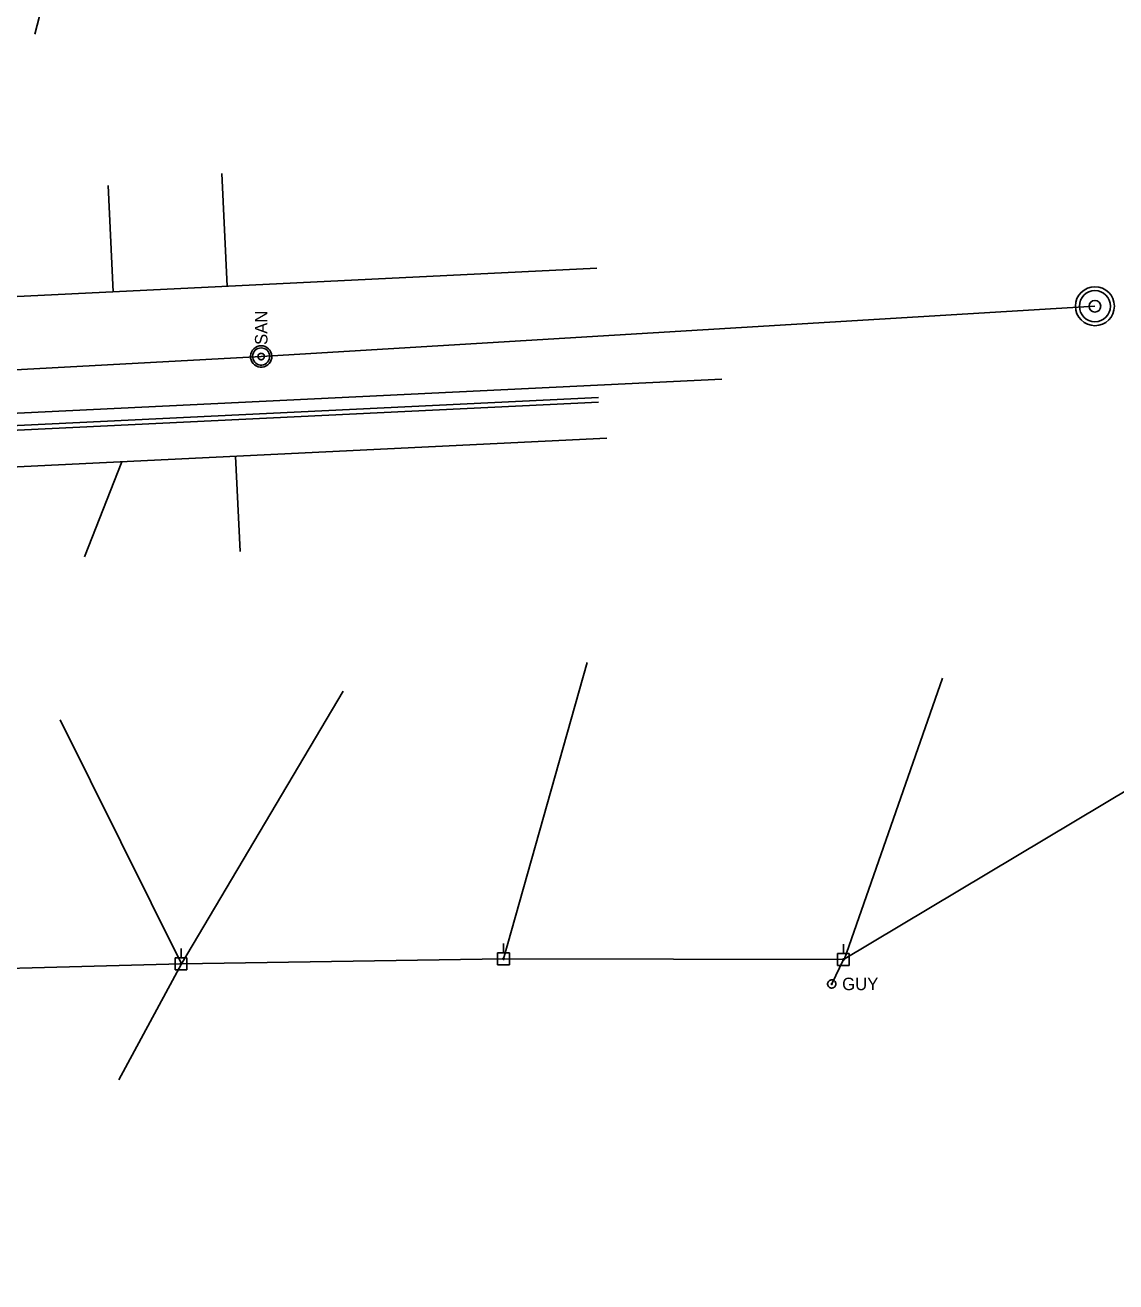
# Model space of a CAD drawing. Extents: x 596028 to 606371, y 330010 to 403088.
# Drawn here: x 605113.7 to 605450, y 333935 to 334322.4 of the extents above; entities that cross this region are included whole.
import ezdxf

# ---------------------------------------------------------------- set-up
doc = ezdxf.new("R2010")
doc.units = 0
for name, color, linetype in [('E_UTL_EGuyWire', 7, 'Continuous'), ('E_UTL_EPowerPole', 7, 'Continuous'), ('E_UTL_G_UG', 7, 'Continuous'), ('E_UTL_Overhead', 7, 'Continuous'), ('E_UTL_SAN_MH', 7, 'Continuous'), ('E_UTL_SAN_UG', 7, 'Continuous'), ('E_UTL_W_UG', 7, 'Continuous')]:
    doc.layers.add(name, color=color, linetype=linetype)

msp = doc.modelspace()

# ---------------------------------------------------------------- linework, layer by layer
at = {"layer": 'E_UTL_EGuyWire'}
msp.add_line((605362.42, 334026.83), (605366.02, 334034.35), dxfattribs=at)
for points in [[(605363.7, 334026.83), (605363.68, 334027.07), (605363.61, 334027.31), (605363.5, 334027.53), (605363.34, 334027.72), (605363.16, 334027.88), (605362.95, 334028), (605362.72, 334028.08), (605362.48, 334028.11), (605362.23, 334028.1), (605362, 334028.04), (605361.77, 334027.94), (605361.58, 334027.8), (605361.41, 334027.63), (605361.28, 334027.42), (605361.18, 334027.19), (605361.14, 334026.95), (605361.14, 334026.71), (605361.18, 334026.47), (605361.28, 334026.24), (605361.41, 334026.04), (605361.58, 334025.86), (605361.77, 334025.72), (605362, 334025.62), (605362.23, 334025.56), (605362.48, 334025.55), (605362.72, 334025.58), (605362.95, 334025.66), (605363.16, 334025.79), (605363.34, 334025.95), (605363.5, 334026.14), (605363.61, 334026.36), (605363.68, 334026.59), (605363.7, 334026.83)], [(605362.58, 334026.83), (605362.57, 334026.86), (605362.56, 334026.89), (605362.55, 334026.92), (605362.53, 334026.94), (605362.51, 334026.96), (605362.48, 334026.98), (605362.45, 334026.99), (605362.42, 334026.99), (605362.39, 334026.99), (605362.36, 334026.98), (605362.34, 334026.97), (605362.31, 334026.95), (605362.29, 334026.93), (605362.27, 334026.91), (605362.26, 334026.88), (605362.26, 334026.85), (605362.26, 334026.82), (605362.26, 334026.79), (605362.27, 334026.76), (605362.29, 334026.73), (605362.31, 334026.71), (605362.34, 334026.69), (605362.36, 334026.68), (605362.39, 334026.67), (605362.42, 334026.67), (605362.45, 334026.68), (605362.48, 334026.69), (605362.51, 334026.7), (605362.53, 334026.72), (605362.55, 334026.75), (605362.56, 334026.77), (605362.57, 334026.8), (605362.58, 334026.83)]]:
    msp.add_lwpolyline(points, dxfattribs=at)
at = {"layer": 'E_UTL_EPowerPole'}
for points in [[(605261.2, 334036.42), (605261.2, 334039.33)], [(605365.99, 334036.19), (605365.99, 334039.1)], [(605161.8, 334034.89), (605161.8, 334037.8)], [(605263.04, 334036.42), (605259.35, 334036.42)], [(605259.35, 334036.42), (605259.35, 334032.73)], [(605263.04, 334032.73), (605263.04, 334036.42)], [(605367.83, 334036.19), (605364.14, 334036.19)], [(605364.14, 334036.19), (605364.14, 334032.5)], [(605367.83, 334032.5), (605367.83, 334036.19)], [(605163.64, 334034.89), (605159.95, 334034.89)], [(605159.95, 334034.89), (605159.95, 334031.2)], [(605162.07, 334033.05), (605162.06, 334033.09), (605162.05, 334033.14), (605162.03, 334033.18), (605162, 334033.21), (605161.97, 334033.24), (605161.93, 334033.27), (605161.89, 334033.28), (605161.84, 334033.29), (605161.8, 334033.29), (605161.75, 334033.28), (605161.71, 334033.26), (605161.67, 334033.23), (605161.64, 334033.2), (605161.62, 334033.16), (605161.6, 334033.12), (605161.59, 334033.07), (605161.59, 334033.03), (605161.6, 334032.98), (605161.62, 334032.94), (605161.64, 334032.9), (605161.67, 334032.87), (605161.71, 334032.84), (605161.75, 334032.82), (605161.8, 334032.81), (605161.84, 334032.81), (605161.89, 334032.82), (605161.93, 334032.83), (605161.97, 334032.86), (605162, 334032.89), (605162.03, 334032.92), (605162.05, 334032.96), (605162.06, 334033), (605162.07, 334033.05)], [(605163.64, 334031.2), (605163.64, 334034.89)], [(605259.35, 334032.73), (605263.04, 334032.73)], [(605261.47, 334034.58), (605261.46, 334034.62), (605261.45, 334034.67), (605261.43, 334034.71), (605261.4, 334034.74), (605261.37, 334034.77), (605261.33, 334034.8), (605261.29, 334034.81), (605261.24, 334034.82), (605261.2, 334034.82), (605261.15, 334034.81), (605261.11, 334034.79), (605261.07, 334034.76), (605261.04, 334034.73), (605261.02, 334034.69), (605261, 334034.65), (605260.99, 334034.6), (605260.99, 334034.56), (605261, 334034.51), (605261.02, 334034.47), (605261.04, 334034.43), (605261.07, 334034.4), (605261.11, 334034.37), (605261.15, 334034.35), (605261.2, 334034.34), (605261.24, 334034.34), (605261.29, 334034.35), (605261.33, 334034.36), (605261.37, 334034.39), (605261.4, 334034.42), (605261.43, 334034.45), (605261.45, 334034.49), (605261.46, 334034.53), (605261.47, 334034.58)], [(605364.14, 334032.5), (605367.83, 334032.5)], [(605366.26, 334034.35), (605366.25, 334034.39), (605366.24, 334034.44), (605366.22, 334034.48), (605366.19, 334034.51), (605366.16, 334034.54), (605366.12, 334034.57), (605366.08, 334034.58), (605366.03, 334034.59), (605365.99, 334034.59), (605365.94, 334034.58), (605365.9, 334034.56), (605365.86, 334034.53), (605365.83, 334034.5), (605365.81, 334034.46), (605365.79, 334034.42), (605365.78, 334034.37), (605365.78, 334034.33), (605365.79, 334034.28), (605365.81, 334034.24), (605365.83, 334034.2), (605365.86, 334034.17), (605365.9, 334034.14), (605365.94, 334034.12), (605365.99, 334034.11), (605366.03, 334034.11), (605366.08, 334034.12), (605366.12, 334034.13), (605366.16, 334034.16), (605366.19, 334034.19), (605366.22, 334034.22), (605366.24, 334034.26), (605366.25, 334034.3), (605366.26, 334034.35)], [(605159.95, 334031.2), (605163.64, 334031.2)]]:
    msp.add_lwpolyline(points, dxfattribs=at)
at = {"layer": 'E_UTL_G_UG'}
for p, q in [((605176.07, 334241.9), (605174.36, 334276.62)), ((605140.91, 334240.17), (605139.3, 334272.95)), ((605102.33, 334238.28), (605290.02, 334247.49)), ((605095.32, 334198.25), (605290.47, 334207.64)), ((605095.39, 334196.75), (605290.54, 334206.14)), ((605052.89, 334183.33), (605293.1, 334195.11)), ((605132.09, 334158.54), (605143.55, 334187.78)), ((605180.08, 334160.18), (605178.64, 334189.5))]:
    msp.add_line(p, q, dxfattribs=at)
at = {"layer": 'E_UTL_Overhead'}
for p, q in [((605116.78, 334319.62), (605144.8, 334431.52)), ((605261.23, 334034.58), (605287.06, 334125.88)), ((605366.24, 334034.27), (605396.52, 334121.05)), ((605161.9, 334033.05), (605211.78, 334117.13)), ((605161.9, 334033.05), (605124.58, 334108.22)), ((605142.68, 333997.29), (605161.9, 334033.05))]:
    msp.add_line(p, q, dxfattribs=at)
msp.add_lwpolyline([(605062.13, 334030.34), (605161.83, 334033.05), (605261.23, 334034.58), (605366.02, 334034.35), (605490.67, 334108.9), (605629.26, 334192.31), (605760.16, 334289.56), (605857.09, 334357.51), (605913.37, 334539.47)], dxfattribs=at)
at = {"layer": 'E_UTL_SAN_MH'}
for points in [[(605186.5, 334223.55), (605185.88, 334223.49), (605185.28, 334223.31), (605184.72, 334223.03), (605184.23, 334222.64), (605183.82, 334222.16), (605183.5, 334221.62), (605183.3, 334221.03), (605183.21, 334220.41), (605183.24, 334219.78), (605183.38, 334219.17), (605183.65, 334218.6), (605184.01, 334218.09), (605184.46, 334217.66), (605184.99, 334217.32), (605185.57, 334217.08), (605186.19, 334216.96), (605186.82, 334216.96), (605187.43, 334217.08), (605188.02, 334217.32), (605188.54, 334217.66), (605189, 334218.09), (605189.36, 334218.6), (605189.62, 334219.17), (605189.77, 334219.78), (605189.8, 334220.41), (605189.71, 334221.03), (605189.51, 334221.62), (605189.19, 334222.16), (605188.78, 334222.64), (605188.29, 334223.03), (605187.73, 334223.31), (605187.13, 334223.49), (605186.5, 334223.55)], [(605186.5, 334222.89), (605186, 334222.84), (605185.52, 334222.7), (605185.08, 334222.47), (605184.68, 334222.16), (605184.35, 334221.78), (605184.1, 334221.35), (605183.94, 334220.87), (605183.87, 334220.38), (605183.89, 334219.87), (605184.01, 334219.39), (605184.22, 334218.93), (605184.51, 334218.52), (605184.87, 334218.17), (605185.29, 334217.9), (605185.76, 334217.72), (605186.25, 334217.62), (605186.75, 334217.62), (605187.25, 334217.72), (605187.71, 334217.9), (605188.14, 334218.17), (605188.5, 334218.52), (605188.79, 334218.93), (605189, 334219.39), (605189.12, 334219.87), (605189.14, 334220.38), (605189.07, 334220.87), (605188.9, 334221.35), (605188.65, 334221.78), (605188.33, 334222.16), (605187.93, 334222.47), (605187.48, 334222.7), (605187, 334222.84), (605186.5, 334222.89)], [(605186.5, 334221.24), (605186.32, 334221.22), (605186.14, 334221.17), (605185.97, 334221.08), (605185.82, 334220.97), (605185.7, 334220.82), (605185.6, 334220.66), (605185.54, 334220.48), (605185.51, 334220.3), (605185.52, 334220.11), (605185.57, 334219.93), (605185.65, 334219.75), (605185.76, 334219.6), (605185.89, 334219.47), (605186.05, 334219.37), (605186.22, 334219.3), (605186.41, 334219.26), (605186.6, 334219.26), (605186.78, 334219.3), (605186.96, 334219.37), (605187.12, 334219.47), (605187.25, 334219.6), (605187.36, 334219.75), (605187.44, 334219.93), (605187.48, 334220.11), (605187.49, 334220.3), (605187.47, 334220.48), (605187.4, 334220.66), (605187.31, 334220.82), (605187.19, 334220.97), (605187.04, 334221.08), (605186.87, 334221.17), (605186.69, 334221.22), (605186.5, 334221.24)]]:
    msp.add_lwpolyline(points, dxfattribs=at)
for radius in [6, 4.8, 1.8]:
    msp.add_circle((605443.55, 334235.75), radius, dxfattribs=at)
at = {"layer": 'E_UTL_SAN_UG'}
for p, q in [((605186.48, 334220.25), (605443.55, 334235.75)), ((604916.64, 334205.57), (605186.48, 334220.25))]:
    msp.add_line(p, q, dxfattribs=at)
at = {"layer": 'E_UTL_W_UG'}
msp.add_line((605037.24, 334199.25), (605328.55, 334213.23), dxfattribs=at)
for radius, start, end in [(4094.72, 293.47118, 313.14982), (3903.06, 293.46346, 305.86136)]:
    msp.add_arc((603570.96, 337309.26), radius, start, end, dxfattribs=at)

# ---------------------------------------------------------------- texts
at = {"layer": 'E_UTL_EGuyWire'}
msp.add_text('GUY', height=3.85, dxfattribs=at).set_placement((605365.62, 334024.91))
at = {"layer": 'E_UTL_SAN_MH'}
msp.add_text('SAN', height=3.849, rotation=90, dxfattribs=at).set_placement((605188.45, 334223.81))

doc.saveas('drawing.dxf')
